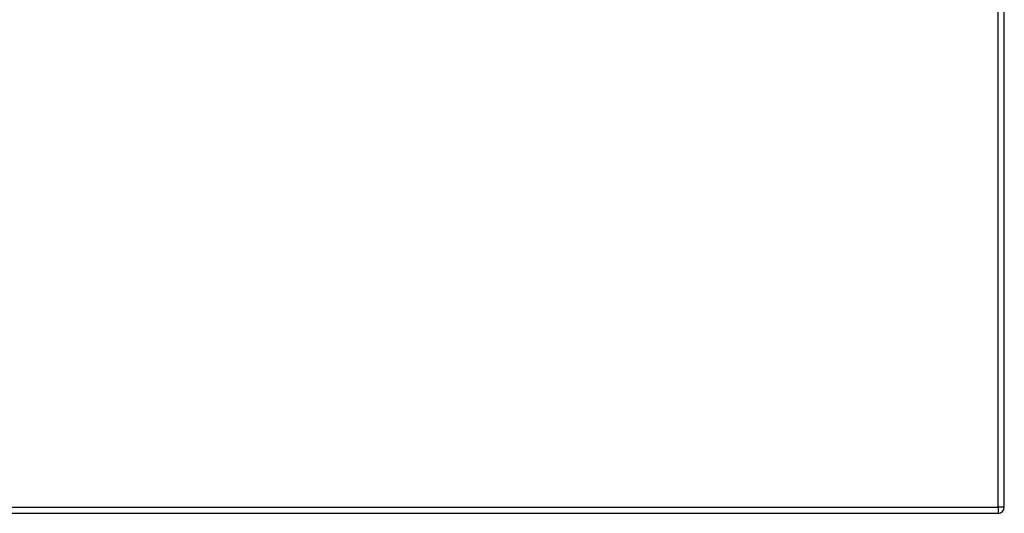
# Model space of a CAD drawing. Header units: inches. Extents: x 19 to 626, y 56 to 294.
# Tile 273 of 392: x 318.18 to 334, y 164.57 to 172.5. Entities that reach past the tile are written whole.
import ezdxf

# ---------------------------------------------------------------- set-up
doc = ezdxf.new("R2010")
doc.units = ezdxf.units.IN
doc.header["$MEASUREMENT"] = 0
doc.layers.add('Visible Edges(ANSI)', color=7, linetype='Continuous', lineweight=25)
doc.layers.add('Visible Tangent Edges(ANSI)', color=7, linetype='Continuous', lineweight=25)

msp = doc.modelspace()

# ---------------------------------------------------------------- linework, layer by layer
at = {"layer": 'Visible Edges(ANSI)'}
for p, q in [((333.995, 164.669), (333.995, 194.389)), ((333.896, 164.57), (268.291, 164.57))]:
    msp.add_line(p, q, dxfattribs=at)
msp.add_arc((333.896, 164.669), 0.099, 270, 0, dxfattribs=at)
at = {"layer": 'Visible Tangent Edges(ANSI)'}
for p, q in [((333.896, 164.669), (333.896, 194.389)), ((268.291, 164.669), (333.896, 164.669)), ((333.896, 164.669), (333.896, 164.57)), ((333.995, 164.669), (333.896, 164.669))]:
    msp.add_line(p, q, dxfattribs=at)

doc.saveas('drawing.dxf')
